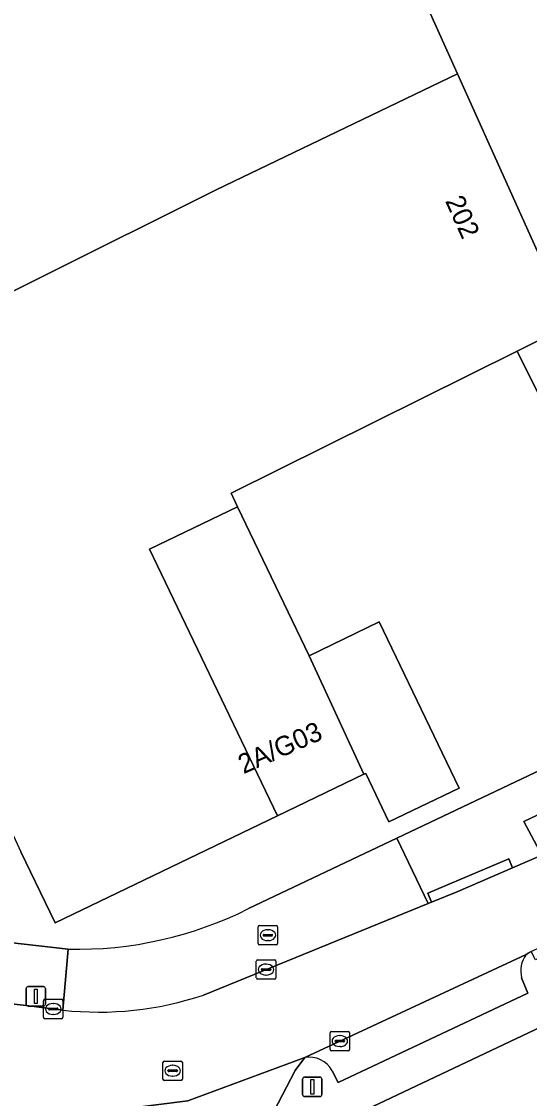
# Model space of a CAD drawing. Extents: x 162250 to 162661, y 380743 to 381606.
# Drawn here: x 162422.3 to 162448.5, y 381356 to 381411.4 of the extents above; entities that cross this region are included whole.
import ezdxf

# ---------------------------------------------------------------- set-up
doc = ezdxf.new("R2010")
doc.units = 0
for name, color, linetype in [('IMGEO_Brandkraan', 7, 'Continuous'), ('IMGEO_Erf', 7, 'Continuous'), ('IMGEO_Groenvoorziening', 7, 'Continuous'), ('IMGEO_Kolk', 7, 'Continuous'), ('IMGEO_Lichtmast', 7, 'Continuous'), ('IMGEO_Pand', 7, 'Continuous'), ('IMGEO_Pand_nummerreeks', 7, 'Continuous'), ('IMGEO_Parkeervlak_open', 7, 'Continuous'), ('IMGEO_Rijbaan_lokaal_open', 7, 'Continuous'), ('IMGEO_Rioolput', 7, 'Continuous'), ('IMGEO_Voetpad_open', 7, 'Continuous')]:
    doc.layers.add(name, color=color, linetype=linetype)

msp = doc.modelspace()

# ---------------------------------------------------------------- linework, layer by layer
at = {"layer": 'IMGEO_Brandkraan'}
for p, q in [((162434.521, 381363.989), (162434.521, 381364.841)), ((162434.596, 381364.915), (162435.448, 381364.915)), ((162435.009, 381364.695), (162435.034, 381364.695)), ((162435.522, 381364.841), (162435.522, 381363.989)), ((162435.448, 381363.915), (162434.596, 381363.915)), ((162434.78, 381364.409), (162434.78, 381364.421)), ((162435.218, 381364.372), (162434.82, 381364.372)), ((162434.823, 381364.458), (162435.221, 381364.458)), ((162435.032, 381364.135), (162435.007, 381364.135)), ((162435.264, 381364.421), (162435.264, 381364.409))]:
    msp.add_line(p, q, dxfattribs=at)
for points in [[(162434.521, 381363.989), (162434.521, 381364.841)], [(162434.596, 381364.915), (162435.448, 381364.915)], [(162435.522, 381364.841), (162435.522, 381363.989)], [(162435.448, 381363.915), (162434.596, 381363.915)]]:
    msp.add_lwpolyline(points, dxfattribs=at)
for centre, radius, start, end in [((162434.598, 381364.839), 0.0765, 91.552, 178.448), ((162434.598, 381364.839), 0.0765, 91.552, 178.448), ((162435.446, 381364.839), 0.0765, 1.552, 88.448), ((162435.446, 381364.839), 0.0765, 1.552, 88.448), ((162434.598, 381363.991), 0.0765, 181.552, 268.448), ((162434.598, 381363.991), 0.0765, 181.552, 268.448), ((162434.82, 381364.418), 0.0403, 85.8775, 175.7526), ((162434.817, 381364.408), 0.0366, 178.938, 274.7102), ((162435.221, 381364.415), 0.043, 264.8664, 352.4533), ((162435.225, 381364.42), 0.0386, 1.7309, 96.639), ((162435.446, 381363.991), 0.0765, 271.552, 358.448), ((162435.446, 381363.991), 0.0765, 271.552, 358.448)]:
    msp.add_arc(centre, radius, start, end, dxfattribs=at)
for centre, major_axis, ratio, start_param, end_param in [((162435.008, 381364.415), (-0.387, 0.002), 0.722429, 4.712389, 7.853982), ((162435.033, 381364.415), (-0.39, 0.002), 0.717154, 1.570796, 4.712389)]:
    msp.add_ellipse(centre, major_axis=major_axis, ratio=ratio, start_param=start_param, end_param=end_param, dxfattribs=at)
at = {"layer": 'IMGEO_Erf'}
for points in [[(162434.029, 381365.783), (162441.657, 381369.405), (162474.869, 381385.175), (162465.732, 381403.337), (162448.748, 381437.096)], [(162439.861, 381419.675), (162444.781, 381408.746), (162450.596, 381395.83)], [(162449.095, 381391.945), (162447.846, 381394.464), (162433.129, 381387.162), (162433.466, 381386.461), (162437.151, 381378.79), (162440.742, 381380.542), (162444.86, 381371.981), (162441.254, 381370.249), (162440.059, 381372.737), (162439.968, 381372.693), (162435.524, 381370.559), (162424.069, 381365.057), (162422.315, 381368.705)], [(162412.338, 381365.108), (162424.743, 381363.694)], [(162454.599, 381351.205), (162451.752, 381356.844), (162455.135, 381358.552), (162453.579, 381361.833), (162439.44, 381355.128)]]:
    msp.add_lwpolyline(points, dxfattribs=at)
msp.add_arc((162425.178, 381383.446), 19.756, 268.7395, 296.6171, dxfattribs=at)
at = {"layer": 'IMGEO_Groenvoorziening'}
msp.add_lwpolyline([(162468.788, 381378.68), (162468.42, 381379.455), (162468.113, 381380.119), (162466.352, 381379.313), (162466.507, 381378.933), (162448.188, 381370.267), (162449.12, 381368.536), (162468.565, 381377.619)], dxfattribs=at)
at = {"layer": 'IMGEO_Kolk'}
for p, q in [((162434.427, 381362.219), (162434.427, 381363.071)), ((162434.502, 381363.145), (162435.354, 381363.145)), ((162434.915, 381362.925), (162434.94, 381362.925)), ((162435.428, 381363.071), (162435.428, 381362.219)), ((162434.686, 381362.639), (162434.686, 381362.651)), ((162435.124, 381362.602), (162434.726, 381362.602)), ((162434.729, 381362.688), (162435.127, 381362.688)), ((162434.938, 381362.365), (162434.913, 381362.365)), ((162435.17, 381362.651), (162435.17, 381362.639)), ((162435.354, 381362.145), (162434.502, 381362.145)), ((162423.475, 381360.191), (162423.475, 381361.043)), ((162423.55, 381361.117), (162424.402, 381361.117)), ((162423.734, 381360.611), (162423.734, 381360.623)), ((162423.777, 381360.66), (162424.175, 381360.66)), ((162423.963, 381360.897), (162423.988, 381360.897)), ((162424.218, 381360.623), (162424.218, 381360.611)), ((162424.476, 381361.043), (162424.476, 381360.191)), ((162424.402, 381360.117), (162423.55, 381360.117)), ((162424.172, 381360.574), (162423.774, 381360.574)), ((162423.986, 381360.337), (162423.961, 381360.337)), ((162438.223, 381358.54), (162438.223, 381359.392)), ((162438.298, 381359.466), (162439.15, 381359.466)), ((162438.482, 381358.96), (162438.482, 381358.972)), ((162438.92, 381358.923), (162438.522, 381358.923)), ((162438.525, 381359.009), (162438.923, 381359.009)), ((162438.711, 381359.246), (162438.736, 381359.246)), ((162438.966, 381358.972), (162438.966, 381358.96)), ((162439.224, 381359.392), (162439.224, 381358.54)), ((162439.15, 381358.466), (162438.298, 381358.466)), ((162438.734, 381358.686), (162438.709, 381358.686))]:
    msp.add_line(p, q, dxfattribs=at)
for points in [[(162434.427, 381362.219), (162434.427, 381363.071)], [(162434.502, 381363.145), (162435.354, 381363.145)], [(162435.428, 381363.071), (162435.428, 381362.219)], [(162435.354, 381362.145), (162434.502, 381362.145)], [(162423.475, 381360.191), (162423.475, 381361.043)], [(162423.55, 381361.117), (162424.402, 381361.117)], [(162424.476, 381361.043), (162424.476, 381360.191)], [(162424.402, 381360.117), (162423.55, 381360.117)], [(162438.223, 381358.54), (162438.223, 381359.392)], [(162438.298, 381359.466), (162439.15, 381359.466)], [(162439.224, 381359.392), (162439.224, 381358.54)], [(162439.15, 381358.466), (162438.298, 381358.466)]]:
    msp.add_lwpolyline(points, dxfattribs=at)
for centre, radius, start, end in [((162434.504, 381363.069), 0.0765, 91.552, 178.448), ((162434.504, 381363.069), 0.0765, 91.552, 178.448), ((162435.352, 381363.069), 0.0765, 1.552, 88.448), ((162435.352, 381363.069), 0.0765, 1.552, 88.448), ((162434.726, 381362.648), 0.0403, 85.8775, 175.7526), ((162434.723, 381362.638), 0.0366, 178.938, 274.7102), ((162435.127, 381362.645), 0.043, 264.8664, 352.4533), ((162435.131, 381362.65), 0.0386, 1.7309, 96.639), ((162434.504, 381362.221), 0.0765, 181.552, 268.448), ((162434.504, 381362.221), 0.0765, 181.552, 268.448), ((162435.352, 381362.221), 0.0765, 271.552, 358.448), ((162435.352, 381362.221), 0.0765, 271.552, 358.448), ((162423.552, 381361.041), 0.0765, 91.552, 178.448), ((162423.552, 381361.041), 0.0765, 91.552, 178.448), ((162423.774, 381360.62), 0.0403, 85.8775, 175.7526), ((162423.771, 381360.61), 0.0366, 178.938, 274.7102), ((162424.175, 381360.617), 0.043, 264.8664, 352.4533), ((162424.179, 381360.622), 0.0386, 1.7309, 96.639), ((162424.4, 381361.041), 0.0765, 1.552, 88.448), ((162424.4, 381361.041), 0.0765, 1.552, 88.448), ((162423.552, 381360.193), 0.0765, 181.552, 268.448), ((162423.552, 381360.193), 0.0765, 181.552, 268.448), ((162424.4, 381360.193), 0.0765, 271.552, 358.448), ((162424.4, 381360.193), 0.0765, 271.552, 358.448), ((162438.3, 381359.39), 0.0765, 91.552, 178.448), ((162438.3, 381359.39), 0.0765, 91.552, 178.448), ((162438.522, 381358.969), 0.0403, 85.8775, 175.7526), ((162438.519, 381358.959), 0.0366, 178.938, 274.7102), ((162438.923, 381358.966), 0.043, 264.8664, 352.4533), ((162438.927, 381358.971), 0.0386, 1.7309, 96.639), ((162439.148, 381359.39), 0.0765, 1.552, 88.448), ((162439.148, 381359.39), 0.0765, 1.552, 88.448), ((162438.3, 381358.542), 0.0765, 181.552, 268.448), ((162438.3, 381358.542), 0.0765, 181.552, 268.448), ((162439.148, 381358.542), 0.0765, 271.552, 358.448), ((162439.148, 381358.542), 0.0765, 271.552, 358.448)]:
    msp.add_arc(centre, radius, start, end, dxfattribs=at)
for centre, major_axis, ratio, start_param, end_param in [((162434.914, 381362.645), (-0.387, 0.002), 0.722429, 4.712389, 7.853982), ((162434.939, 381362.645), (-0.39, 0.002), 0.717154, 1.570796, 4.712389), ((162423.962, 381360.617), (-0.387, 0.002), 0.722429, 4.712389, 7.853982), ((162423.987, 381360.617), (-0.39, 0.002), 0.717154, 1.570796, 4.712389), ((162438.71, 381358.966), (-0.387, 0.002), 0.722429, 4.712389, 7.853982), ((162438.735, 381358.966), (-0.39, 0.002), 0.717154, 1.570796, 4.712389)]:
    msp.add_ellipse(centre, major_axis=major_axis, ratio=ratio, start_param=start_param, end_param=end_param, dxfattribs=at)
at = {"layer": 'IMGEO_Lichtmast'}
for p, q in [((162422.682, 381361.769), (162423.472, 381361.769)), ((162423.472, 381361.769), (162422.682, 381361.769)), ((162422.582, 381360.869), (162422.582, 381361.669)), ((162422.582, 381361.669), (162422.582, 381360.869)), ((162423.572, 381361.669), (162423.572, 381360.869)), ((162423.572, 381360.869), (162423.572, 381361.669)), ((162423.472, 381360.769), (162422.682, 381360.769)), ((162422.682, 381360.769), (162423.472, 381360.769)), ((162436.81, 381356.211), (162436.81, 381357.011)), ((162436.81, 381357.011), (162436.81, 381356.211)), ((162436.91, 381357.111), (162437.7, 381357.111)), ((162437.7, 381357.111), (162436.91, 381357.111)), ((162437.8, 381357.011), (162437.8, 381356.211)), ((162437.8, 381356.211), (162437.8, 381357.011)), ((162437.7, 381356.111), (162436.91, 381356.111)), ((162436.91, 381356.111), (162437.7, 381356.111))]:
    msp.add_line(p, q, dxfattribs=at)
for points in [[(162423.002, 381361.644), (162423.152, 381361.644), (162423.152, 381360.894), (162423.002, 381360.894), (162423.002, 381361.644)], [(162437.23, 381356.986), (162437.38, 381356.986), (162437.38, 381356.236), (162437.23, 381356.236), (162437.23, 381356.986)]]:
    msp.add_lwpolyline(points, dxfattribs=at)
for centre, start, end in [((162422.682, 381361.669), 90, 180), ((162422.682, 381361.669), 90, 180), ((162423.472, 381361.669), 0, 90), ((162423.472, 381361.669), 360, 90), ((162422.682, 381360.869), 180, 270), ((162422.682, 381360.869), 180, 270), ((162423.472, 381360.869), 270, 0), ((162423.472, 381360.869), 270, 0), ((162436.91, 381357.011), 90, 180), ((162436.91, 381357.011), 90, 180), ((162437.7, 381357.011), 0, 90), ((162437.7, 381357.011), 360, 90), ((162436.91, 381356.211), 180, 270), ((162436.91, 381356.211), 180, 270), ((162437.7, 381356.211), 270, 0), ((162437.7, 381356.211), 270, 0)]:
    msp.add_arc(centre, 0.1, start, end, dxfattribs=at)
at = {"layer": 'IMGEO_Pand'}
for points in [[(162398.377, 381413.769), (162398.76, 381412.894), (162386.104, 381406.654), (162386.424, 381397.47), (162387.21, 381391.49), (162389.779, 381382.259), (162389.657, 381382.11), (162389.894, 381381.787), (162414.112, 381393.895), (162414.2, 381393.719), (162432.355, 381402.775), (162444.781, 381408.746), (162439.861, 381419.675), (162428.464, 381414.544), (162426.615, 381415.376), (162422.415, 381424.593), (162417.181, 381422.08), (162407.725, 381417.247), (162407.446, 381417.865)], [(162447.846, 381394.464), (162448.735, 381394.905), (162450.596, 381395.83), (162444.781, 381408.746), (162432.355, 381402.775), (162414.2, 381393.719), (162414.301, 381393.518), (162410.971, 381391.853), (162418.11, 381377.574), (162419.229, 381375.335), (162422.315, 381368.705), (162424.069, 381365.057), (162435.524, 381370.559), (162428.932, 381384.283), (162433.466, 381386.461), (162433.129, 381387.162)], [(162454.065, 381394.831), (162453.01, 381397.028), (162450.596, 381395.83), (162448.735, 381394.905), (162447.846, 381394.464), (162449.095, 381391.945), (162452.191, 381393.481), (162454.228, 381394.492)], [(162435.524, 381370.559), (162439.968, 381372.693), (162437.151, 381378.79), (162433.466, 381386.461), (162428.932, 381384.283)], [(162437.151, 381378.79), (162439.968, 381372.693), (162440.059, 381372.737), (162441.254, 381370.249), (162444.86, 381371.981), (162440.742, 381380.542)]]:
    msp.add_lwpolyline(points, close=True, dxfattribs=at)
at = {"layer": 'IMGEO_Parkeervlak_open'}
for points in [[(162431.702, 381361.33), (162443.272, 381366.044), (162441.657, 381369.405), (162434.029, 381365.783)], [(162424.743, 381363.694), (162424.469, 381360.557)], [(162448.317, 381363.42), (162436.919, 381358.12)], [(162438.327, 381357.435), (162438.636, 381356.828), (162448.403, 381361.432), (162448.08, 381362.217)]]:
    msp.add_lwpolyline(points, dxfattribs=at)
for centre, radius, start, end in [((162425.178, 381383.446), 19.756, 268.7395, 296.6171), ((162449.435, 381362.575), 1.401, 142.9141, 194.796), ((162426.321, 381377.453), 16.997, 263.7444, 288.4559), ((162437.156, 381356.817), 1.324, 27.8065, 100.3072)]:
    msp.add_arc(centre, radius, start, end, dxfattribs=at)
at = {"layer": 'IMGEO_Rijbaan_lokaal_open'}
for points in [[(162436.919, 381358.12), (162448.317, 381363.42), (162448.411, 381363.482), (162448.565, 381363.584), (162451.983, 381365.217), (162454.698, 381366.515), (162458.111, 381368.146), (162462.675, 381370.322), (162462.791, 381370.36), (162474.309, 381375.894), (162478.086, 381377.658), (162476.356, 381381.26), (162468.565, 381377.619), (162449.12, 381368.536), (162447.618, 381367.886), (162444.8, 381366.666), (162443.437, 381366.111), (162443.272, 381366.044), (162431.702, 381361.33)], [(162424.469, 381360.557), (162422.583, 381360.789), (162418.002, 381361.308), (162417.694, 381361.338), (162411.638, 381361.926), (162406.463, 381362.533), (162397.581, 381363.589), (162393.586, 381364.052), (162384.577, 381365.095), (162382.82, 381365.298), (162382.211, 381360.04), (162385.318, 381359.705), (162385.463, 381359.688), (162418.607, 381355.915), (162419.535, 381355.796), (162424.79, 381355.126), (162430.909, 381355.898), (162436.919, 381358.12)], [(162434.009, 381352.807), (162436.427, 381357.46), (162436.919, 381358.12), (162430.909, 381355.898), (162424.79, 381355.126)]]:
    msp.add_lwpolyline(points, dxfattribs=at)
msp.add_arc((162426.321, 381377.453), 16.997, 263.7444, 288.4559, dxfattribs=at)
at = {"layer": 'IMGEO_Rioolput'}
for p, q in [((162429.621, 381357.014), (162429.621, 381357.866)), ((162429.696, 381357.94), (162430.548, 381357.94)), ((162430.622, 381357.866), (162430.622, 381357.014)), ((162429.88, 381357.434), (162429.88, 381357.446)), ((162430.318, 381357.397), (162429.92, 381357.397)), ((162429.923, 381357.483), (162430.321, 381357.483)), ((162430.109, 381357.72), (162430.134, 381357.72)), ((162430.364, 381357.446), (162430.364, 381357.434)), ((162430.548, 381356.94), (162429.696, 381356.94)), ((162430.132, 381357.16), (162430.107, 381357.16))]:
    msp.add_line(p, q, dxfattribs=at)
for points in [[(162429.621, 381357.014), (162429.621, 381357.866)], [(162429.696, 381357.94), (162430.548, 381357.94)], [(162430.622, 381357.866), (162430.622, 381357.014)], [(162430.548, 381356.94), (162429.696, 381356.94)]]:
    msp.add_lwpolyline(points, dxfattribs=at)
for centre, radius, start, end in [((162429.698, 381357.864), 0.0765, 91.552, 178.448), ((162429.698, 381357.864), 0.0765, 91.552, 178.448), ((162430.546, 381357.864), 0.0765, 1.552, 88.448), ((162430.546, 381357.864), 0.0765, 1.552, 88.448), ((162429.92, 381357.443), 0.0403, 85.8775, 175.7526), ((162429.917, 381357.433), 0.0366, 178.938, 274.7102), ((162430.321, 381357.44), 0.043, 264.8664, 352.4533), ((162430.325, 381357.445), 0.0386, 1.7309, 96.639), ((162429.698, 381357.016), 0.0765, 181.552, 268.448), ((162429.698, 381357.016), 0.0765, 181.552, 268.448), ((162430.546, 381357.016), 0.0765, 271.552, 358.448), ((162430.546, 381357.016), 0.0765, 271.552, 358.448)]:
    msp.add_arc(centre, radius, start, end, dxfattribs=at)
for centre, major_axis, ratio, start_param, end_param in [((162430.108, 381357.44), (-0.387, 0.002), 0.722429, 4.712389, 7.853982), ((162430.133, 381357.44), (-0.39, 0.002), 0.717154, 1.570796, 4.712389)]:
    msp.add_ellipse(centre, major_axis=major_axis, ratio=ratio, start_param=start_param, end_param=end_param, dxfattribs=at)
at = {"layer": 'IMGEO_Voetpad_open'}
for points in [[(162476.356, 381381.26), (162474.869, 381385.175), (162441.657, 381369.405), (162443.272, 381366.044), (162443.437, 381366.111), (162443.246, 381366.573), (162447.427, 381368.348), (162447.618, 381367.886), (162449.12, 381368.536), (162448.188, 381370.267), (162466.507, 381378.933)], [(162436.919, 381358.12), (162436.427, 381357.46), (162434.009, 381352.807), (162439.44, 381355.128), (162453.579, 381361.833), (162456.249, 381363.099), (162480.129, 381374.422)], [(162462.791, 381370.36), (162462.675, 381370.322), (162458.111, 381368.146), (162458.323, 381367.694), (162454.91, 381366.063), (162454.698, 381366.515), (162451.983, 381365.217), (162452.195, 381364.765), (162448.793, 381363.14), (162448.565, 381363.584), (162448.411, 381363.482), (162448.317, 381363.42)], [(162418.002, 381361.308), (162422.583, 381360.789), (162424.469, 381360.557), (162424.743, 381363.694), (162412.338, 381365.108)], [(162448.08, 381362.217), (162448.403, 381361.432), (162438.636, 381356.828), (162438.327, 381357.435)]]:
    msp.add_lwpolyline(points, dxfattribs=at)
msp.add_lwpolyline([(162447.618, 381367.886), (162447.427, 381368.348), (162443.246, 381366.573), (162443.437, 381366.111), (162444.8, 381366.666)], close=True, dxfattribs=at)
for centre, radius, start, end in [((162449.435, 381362.575), 1.401, 142.9141, 194.796), ((162437.156, 381356.817), 1.324, 27.8065, 100.3072)]:
    msp.add_arc(centre, radius, start, end, dxfattribs=at)

# ---------------------------------------------------------------- texts
at = {"layer": 'IMGEO_Pand_nummerreeks'}
for s, rotation, p in [('202', 294.2359, (162444.13, 381402.201)), ('2A/G03', 23.8387, (162433.768, 381372.695))]:
    msp.add_text(s, height=1, rotation=rotation, dxfattribs=at).set_placement(p)

doc.saveas('drawing.dxf')
